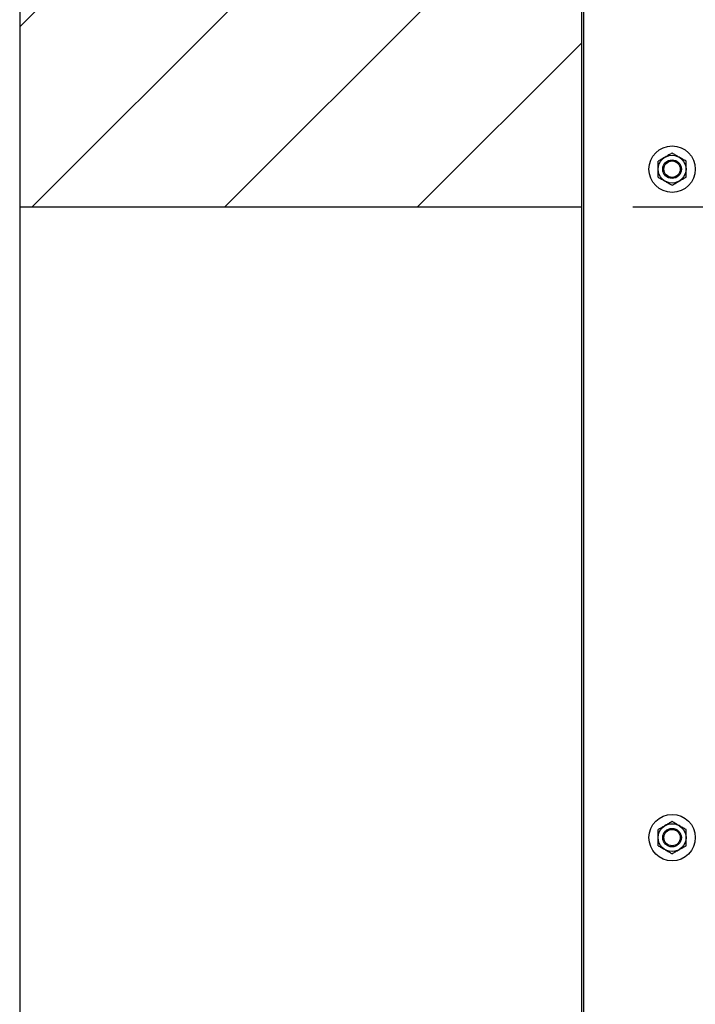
# Model space of a CAD drawing. Header units: inches. Extents: x 170 to 312, y 215 to 248.
# Tile 511 of 656: x 283.38 to 284, y 243.394 to 244.297. Entities that reach past the tile are written whole.
import ezdxf

# ---------------------------------------------------------------- set-up
doc = ezdxf.new("R2010")
doc.units = ezdxf.units.IN
doc.header["$LTSCALE"] = 0.25
doc.header["$MEASUREMENT"] = 0
for name, color, linetype in [('ANNOTATIONS', 1, 'Continuous'), ('MOTOR RH', 7, 'Continuous'), ('STANDARD MOTOR LH', 7, 'Continuous')]:
    doc.layers.add(name, color=color, linetype=linetype)
doc.styles.add('ARIAL', font='arial.ttf', dxfattribs={"height": 0.09375})
doc.dimstyles.new('STANDARD$0', dxfattribs={"dimtxt": 0.09375, "dimasz": 0.09375, "dimexe": 0.03125, "dimexo": 0.046875, "dimgap": 0.09, "dimtad": 0, "dimtih": 1, "dimtoh": 1, "dimdec": 4, "dimzin": 0, "dimdsep": 46, "dimtxsty": 'ARIAL', "dimcen": 0.09, "dimadec": 0, "dimazin": 0, "dimtfac": 1, "dimtdec": 4, "dimtofl": 0, "dimtmove": 0, "dimatfit": 1, "dimfxl": 1, "dimtolj": 1, "dimtzin": 0, "dimarcsym": 0})

# ---------------------------------------------------------------- blocks, each defined once
blk = doc.blocks.new('*D63')
at = {"layer": 'ANNOTATIONS', "color": 0, "lineweight": -2, "transparency": 16777216}
for p, q in [((283.94286, 244.12505), (285.78883, 244.12505)), ((285.75758, 244.0313), (285.75758, 242.33167)), ((285.75758, 240.19717), (285.75758, 241.89681)), ((285.02705, 240.10342), (285.78883, 240.10342))]:
    blk.add_line(p, q, dxfattribs=at)
at = {"layer": 'ANNOTATIONS', "color": 0, "transparency": 16777216}
for points in [[(285.74195, 244.0313), (285.7732, 244.0313), (285.75758, 244.12505)], [(285.74195, 240.19717), (285.7732, 240.19717), (285.75758, 240.10342)]]:
    blk.add_solid(points, dxfattribs=at)
at = {"layer": 'defpoints', "color": 0, "transparency": 16777216}
for p in [(283.89599, 244.12505), (284.98018, 240.10342), (285.75758, 240.10342)]:
    blk.add_point(p, dxfattribs=at)
at = {"layer": 'ANNOTATIONS', "color": 0, "transparency": 16777216, "insert": (285.75758, 242.11424), "char_height": 0.09375, "attachment_point": 5, "style": 'ARIAL'}
blk.add_mtext('\\A1;OPENING\\PHEIGHT', dxfattribs=at)
blk = doc.blocks.new('*D64')
at = {"layer": 'ANNOTATIONS', "color": 0, "lineweight": -2, "transparency": 16777216}
for p, q in [((283.94286, 244.96103), (286.44381, 244.96103)), ((286.41256, 244.86728), (286.41256, 242.74966)), ((286.41256, 240.19717), (286.41256, 242.3148)), ((285.9474, 240.10342), (286.44381, 240.10342))]:
    blk.add_line(p, q, dxfattribs=at)
at = {"layer": 'ANNOTATIONS', "color": 0, "transparency": 16777216}
for points in [[(286.39694, 244.86728), (286.42819, 244.86728), (286.41256, 244.96103)], [(286.39694, 240.19717), (286.42819, 240.19717), (286.41256, 240.10342)]]:
    blk.add_solid(points, dxfattribs=at)
at = {"layer": 'defpoints', "color": 0, "transparency": 16777216}
for p in [(283.89599, 244.96103), (285.90052, 240.10342), (286.41256, 240.10342)]:
    blk.add_point(p, dxfattribs=at)
at = {"layer": 'ANNOTATIONS', "color": 0, "transparency": 16777216, "insert": (286.41256, 242.53223), "char_height": 0.09375, "attachment_point": 5, "style": 'ARIAL'}
blk.add_mtext('\\A1;TOTAL\\PHEIGHT', dxfattribs=at)

msp = doc.modelspace()

# ---------------------------------------------------------------- hatches: boundary and pattern name
at = {"layer": 'MOTOR RH'}
h = msp.add_hatch(dxfattribs=at)
h.set_pattern_fill('ANSI31', color=256, style=0)
h.set_pattern_definition([(45, (98.49308, -12.36819), (-0.08838835, 0.08838835), [])])
h.paths.add_polyline_path([(283.89599, 244.86719), (283.89599, 245.60178), (283.65949, 245.60178), (283.65949, 245.66644), (283.62108, 245.53308), (283.62108, 245.60178), (283.38036, 245.60178), (283.38036, 245.05148)])
h.paths.add_polyline_path([(283.38036, 244.12505), (283.89599, 244.12505), (283.89599, 244.86719), (283.38036, 245.05148)])
at = {"layer": 'STANDARD MOTOR LH'}
h = msp.add_hatch(dxfattribs=at)
h.set_pattern_fill('ANSI31', color=256, style=0)
edge = h.paths.add_edge_path(flags=0)
edge.add_arc((283.70149, 244.05342), 0.000313, 90, 180, ccw=False)
edge.add_line((283.70149, 244.05374), (283.70962, 244.05374))
edge.add_arc((283.70962, 244.05342), 0.000313, 0, 90, ccw=False)
edge.add_line((283.70993, 244.05342), (283.70993, 244.05217))
edge.add_arc((283.71024, 244.05217), 0.000313, 180, 270)
edge.add_line((283.71024, 244.05186), (283.71243, 244.05186))
edge.add_arc((283.71243, 244.05217), 0.000313, 270, 360)
edge.add_line((283.71274, 244.05217), (283.71274, 244.05624))
edge.add_arc((283.71243, 244.05624), 0.000313, 0, 90)
edge.add_line((283.71243, 244.05655), (283.69868, 244.05655))
edge.add_arc((283.69868, 244.05624), 0.000313, 90, 180)
edge.add_line((283.69837, 244.05624), (283.69837, 244.0453))
edge.add_arc((283.69805, 244.0453), 0.000313, 270, 360, ccw=False)
edge.add_line((283.69805, 244.04499), (283.65993, 244.04499))
edge.add_arc((283.65993, 244.04467), 0.000313, 90, 180)
edge.add_line((283.65962, 244.04467), (283.65962, 244.04249))
edge.add_arc((283.65993, 244.04249), 0.000313, 180, 270)
edge.add_line((283.65993, 244.04217), (283.71243, 244.04217))
edge.add_arc((283.71243, 244.04249), 0.000313, 270, 360)
edge.add_line((283.71274, 244.04249), (283.71274, 244.04655))
edge.add_arc((283.71243, 244.04655), 0.000313, 0, 90)
edge.add_line((283.71243, 244.04686), (283.71024, 244.04686))
edge.add_arc((283.71024, 244.04655), 0.000313, 90, 180)
edge.add_line((283.70993, 244.04655), (283.70993, 244.0453))
edge.add_arc((283.70962, 244.0453), 0.000313, 270, 360, ccw=False)
edge.add_line((283.70962, 244.04499), (283.70149, 244.04499))
edge.add_arc((283.70149, 244.0453), 0.000313, 180, 270, ccw=False)
edge.add_line((283.70118, 244.0453), (283.70118, 244.05342))
h = msp.add_hatch(dxfattribs=at)
h.set_pattern_fill('ANSI31', color=256, style=0)
edge = h.paths.add_edge_path(flags=0)
edge.add_line((283.77721, 244.04899), (283.70118, 244.04915))
edge.add_line((283.70118, 244.04915), (283.70118, 244.04953))
edge.add_line((283.70118, 244.04953), (283.77721, 244.04937))
edge.add_line((283.77721, 244.04937), (283.77721, 244.04937))
edge.add_line((283.77721, 244.04937), (283.70118, 244.04954))
edge.add_line((283.70118, 244.04954), (283.70118, 244.04973))
edge.add_line((283.70118, 244.04973), (283.77721, 244.0497))
edge.add_line((283.77721, 244.0497), (283.77721, 244.04971))
edge.add_line((283.77721, 244.04971), (283.70118, 244.04974))
edge.add_line((283.70118, 244.04974), (283.70118, 244.04996))
edge.add_line((283.70118, 244.04996), (283.77721, 244.0501))
edge.add_line((283.77721, 244.0501), (283.77721, 244.05011))
edge.add_line((283.77721, 244.05011), (283.70118, 244.04997))
edge.add_line((283.70118, 244.04997), (283.70118, 244.05023))
edge.add_line((283.70118, 244.05023), (283.77721, 244.05058))
edge.add_line((283.77721, 244.05058), (283.77721, 244.05058))
edge.add_line((283.77721, 244.05058), (283.70118, 244.05023))
edge.add_line((283.70118, 244.05023), (283.70119, 244.05367))
edge.add_line((283.70119, 244.05367), (283.71471, 244.05202))
edge.add_line((283.71471, 244.05202), (283.71494, 244.05388))
edge.add_line((283.71494, 244.05388), (283.70002, 244.0557))
edge.add_arc((283.69994, 244.05508), 0.000625, 83.03379, 179.87656)
edge.add_line((283.69932, 244.05508), (283.69929, 244.04399))
edge.add_arc((283.69992, 244.04399), 0.000625, 179.87656, 276.71933)
edge.add_line((283.69999, 244.04337), (283.71492, 244.04513))
edge.add_line((283.71492, 244.04513), (283.7147, 244.04699))
edge.add_line((283.7147, 244.04699), (283.70117, 244.0454))
edge.add_line((283.70117, 244.0454), (283.70118, 244.04849))
edge.add_line((283.70118, 244.04849), (283.7772, 244.04814))
edge.add_line((283.7772, 244.04814), (283.7772, 244.04815))
edge.add_line((283.7772, 244.04815), (283.70118, 244.0485))
edge.add_line((283.70118, 244.0485), (283.70118, 244.04869))
edge.add_line((283.70118, 244.04869), (283.77721, 244.04853))
edge.add_line((283.77721, 244.04853), (283.77721, 244.04853))
edge.add_line((283.77721, 244.04853), (283.70118, 244.0487))
edge.add_line((283.70118, 244.0487), (283.70118, 244.04915))
edge.add_line((283.70118, 244.04915), (283.77721, 244.04898))
edge.add_line((283.77721, 244.04898), (283.77721, 244.04899))

# ---------------------------------------------------------------- linework, layer by layer
at = {"layer": 'MOTOR RH'}
for p, q in [((283.38036, 245.60178), (283.38036, 240.10342)), ((283.89599, 240.10342), (283.89599, 245.60178)), ((283.89781, 240.1061), (283.89781, 244.91339)), ((283.38036, 244.12505), (283.89599, 244.12505))]:
    msp.add_line(p, q, dxfattribs=at)
for centre, radius in [((283.97872, 244.15972), 0.02129), ((283.97872, 244.15972), 0.01277), ((283.97872, 244.15972), 0.00852), ((283.97872, 244.15972), 0.0075), ((283.97872, 243.54657), 0.02129), ((283.97872, 243.54657), 0.01277), ((283.97872, 243.54657), 0.00852), ((283.97872, 243.54657), 0.0075)]:
    msp.add_circle(centre, radius, dxfattribs=at)
for points, knots in [([(283.97872, 244.17447), (283.97772, 244.1739), (283.9757, 244.17273), (283.97349, 244.17145), (283.97236, 244.1708), (283.97233, 244.17078)], [0, 0, 0, 0, 0.484339, 0.986341, 1, 1, 1, 1]), ([(283.9851, 244.17078), (283.98421, 244.1713), (283.98239, 244.17235), (283.98027, 244.17357), (283.97907, 244.17427), (283.97872, 244.17447)], [0, 0, 0, 0, 0.406283, 0.827277, 1, 1, 1, 1]), ([(283.97233, 244.17078), (283.97144, 244.17027), (283.96962, 244.16922), (283.9675, 244.16799), (283.96629, 244.1673), (283.96594, 244.1671)], [0, 0, 0, 0, 0.406295, 0.82728, 1, 1, 1, 1]), ([(283.96594, 244.15972), (283.96594, 244.15989), (283.96594, 244.16099), (283.96594, 244.16306), (283.96594, 244.16534), (283.96594, 244.16666), (283.96594, 244.1671)], [0, 0, 0, 0, 0.066545, 0.435282, 0.81453, 1, 1, 1, 1]), ([(283.99149, 244.1671), (283.9905, 244.16767), (283.98848, 244.16884), (283.98627, 244.17011), (283.98513, 244.17077), (283.9851, 244.17078)], [0, 0, 0, 0, 0.484329, 0.98632, 1, 1, 1, 1]), ([(283.99149, 244.15972), (283.99149, 244.15989), (283.99149, 244.16099), (283.99149, 244.16306), (283.99149, 244.16534), (283.99149, 244.16666), (283.99149, 244.1671)], [0, 0, 0, 0, 0.066545, 0.435282, 0.81453, 1, 1, 1, 1]), ([(283.96594, 244.15235), (283.96594, 244.15297), (283.96594, 244.15445), (283.96594, 244.15691), (283.96594, 244.15878), (283.96594, 244.15972)], [0, 0, 0, 0, 0.265465, 0.628077, 1, 1, 1, 1]), ([(283.99149, 244.15235), (283.99149, 244.15297), (283.99149, 244.15445), (283.99149, 244.15691), (283.99149, 244.15878), (283.99149, 244.15972)], [0, 0, 0, 0, 0.265465, 0.628077, 1, 1, 1, 1]), ([(283.96594, 244.15235), (283.96694, 244.15177), (283.96896, 244.1506), (283.97117, 244.14933), (283.9723, 244.14868), (283.97233, 244.14866)], [0, 0, 0, 0, 0.484349, 0.98632, 1, 1, 1, 1]), ([(283.97233, 244.14866), (283.97322, 244.14814), (283.97504, 244.14709), (283.97716, 244.14587), (283.97837, 244.14517), (283.97872, 244.14497)], [0, 0, 0, 0, 0.406296, 0.827261, 1, 1, 1, 1]), ([(283.97872, 244.14497), (283.97971, 244.14554), (283.98173, 244.14671), (283.98394, 244.14799), (283.98507, 244.14864), (283.9851, 244.14866)], [0, 0, 0, 0, 0.484349, 0.986319, 1, 1, 1, 1]), ([(283.9851, 244.14866), (283.986, 244.14917), (283.98782, 244.15023), (283.98993, 244.15145), (283.99114, 244.15214), (283.99149, 244.15235)], [0, 0, 0, 0, 0.4062949, 0.8272608, 1, 1, 1, 1]), ([(283.97872, 243.56132), (283.97772, 243.56074), (283.9757, 243.55958), (283.97349, 243.5583), (283.97236, 243.55765), (283.97233, 243.55763)], [0, 0, 0, 0, 0.48434, 0.98632, 1, 1, 1, 1]), ([(283.9851, 243.55763), (283.98421, 243.55815), (283.98239, 243.5592), (283.98027, 243.56042), (283.97907, 243.56112), (283.97872, 243.56132)], [0, 0, 0, 0, 0.406282, 0.82726, 1, 1, 1, 1]), ([(283.9851, 243.55763), (283.98421, 243.55815), (283.98239, 243.5592), (283.98027, 243.56042), (283.97907, 243.56112), (283.97872, 243.56132)], [0, 0, 0, 0, 0.406275, 0.827261, 1, 1, 1, 1]), ([(283.97233, 243.55763), (283.97144, 243.55711), (283.96962, 243.55606), (283.9675, 243.55484), (283.96629, 243.55415), (283.96594, 243.55394)], [0, 0, 0, 0, 0.406303, 0.82726, 1, 1, 1, 1]), ([(283.96594, 243.54657), (283.96594, 243.54674), (283.96594, 243.54784), (283.96594, 243.5499), (283.96594, 243.55218), (283.96594, 243.55351), (283.96594, 243.55394)], [0, 0, 0, 0, 0.066545, 0.435282, 0.814569, 1, 1, 1, 1]), ([(283.99149, 243.55394), (283.9905, 243.55452), (283.98848, 243.55568), (283.98627, 243.55696), (283.98513, 243.55761), (283.9851, 243.55763)], [0, 0, 0, 0, 0.484339, 0.98632, 1, 1, 1, 1]), ([(283.99149, 243.55394), (283.9905, 243.55452), (283.98848, 243.55568), (283.98627, 243.55696), (283.98513, 243.55761), (283.9851, 243.55763)], [0, 0, 0, 0, 0.484349, 0.98632, 1, 1, 1, 1]), ([(283.99149, 243.54657), (283.99149, 243.54674), (283.99149, 243.54784), (283.99149, 243.5499), (283.99149, 243.55218), (283.99149, 243.55351), (283.99149, 243.55394)], [0, 0, 0, 0, 0.066545, 0.435282, 0.814569, 1, 1, 1, 1]), ([(283.96594, 243.53919), (283.96594, 243.53982), (283.96594, 243.54129), (283.96594, 243.54376), (283.96594, 243.54562), (283.96594, 243.54657)], [0, 0, 0, 0, 0.2654667, 0.6280709, 1, 1, 1, 1]), ([(283.99149, 243.53919), (283.99149, 243.53982), (283.99149, 243.54129), (283.99149, 243.54376), (283.99149, 243.54562), (283.99149, 243.54657)], [0, 0, 0, 0, 0.2654667, 0.6280709, 1, 1, 1, 1]), ([(283.99149, 243.53919), (283.99149, 243.53982), (283.99149, 243.54129), (283.99149, 243.54376), (283.99149, 243.54562), (283.99149, 243.54657)], [0, 0, 0, 0, 0.265465, 0.628077, 1, 1, 1, 1]), ([(283.96594, 243.53919), (283.96694, 243.53862), (283.96896, 243.53745), (283.97117, 243.53618), (283.9723, 243.53552), (283.97233, 243.53551)], [0, 0, 0, 0, 0.484339, 0.98632, 1, 1, 1, 1]), ([(283.97233, 243.53551), (283.97322, 243.53499), (283.97504, 243.53394), (283.97716, 243.53272), (283.97837, 243.53202), (283.97872, 243.53182)], [0, 0, 0, 0, 0.406282, 0.827259, 1, 1, 1, 1]), ([(283.97872, 243.53182), (283.97971, 243.53239), (283.98173, 243.53356), (283.98394, 243.53483), (283.98507, 243.53549), (283.9851, 243.53551)], [0, 0, 0, 0, 0.48434, 0.98632, 1, 1, 1, 1]), ([(283.97872, 243.53182), (283.97971, 243.53239), (283.98173, 243.53356), (283.98394, 243.53483), (283.98507, 243.53549), (283.9851, 243.53551)], [0, 0, 0, 0, 0.484349, 0.986319, 1, 1, 1, 1]), ([(283.9851, 243.53551), (283.986, 243.53602), (283.98782, 243.53707), (283.98993, 243.53829), (283.99114, 243.53899), (283.99149, 243.53919)], [0, 0, 0, 0, 0.406303, 0.82726, 1, 1, 1, 1]), ([(283.9851, 243.53551), (283.986, 243.53602), (283.98782, 243.53707), (283.98993, 243.53829), (283.99114, 243.53899), (283.99149, 243.53919)], [0, 0, 0, 0, 0.4062949, 0.8272608, 1, 1, 1, 1])]:
    msp.add_open_spline(points, degree=3, knots=knots, dxfattribs=at)

# ---------------------------------------------------------------- dimensions: what is measured, and where the dimension line sits
at = {"layer": 'ANNOTATIONS'}
for base, p1, p2, text, picture, middle in [((286.41256, 240.10342), (283.89599, 244.96103), (285.90052, 240.10342), 'TOTAL\\PHEIGHT', '*D64', (286.41256, 242.53223)), ((285.75758, 240.10342), (283.89599, 244.12505), (284.98018, 240.10342), 'OPENING\\PHEIGHT', '*D63', (285.75758, 242.11424))]:
    dim = msp.add_linear_dim(base=base, p1=p1, p2=p2, angle=90, text=text, dimstyle='STANDARD$0', dxfattribs=at)
    dim.commit()
    dim.dimension.update_dxf_attribs({"geometry": picture, "text_midpoint": middle})

doc.saveas('drawing.dxf')
